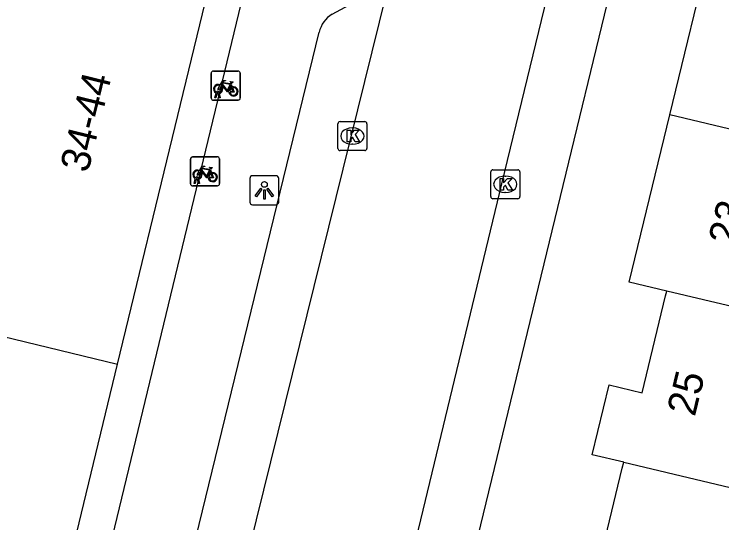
# Model space of a CAD drawing. Extents: x 162812 to 163818, y 381639 to 382470.
# Drawn here: x 163078.62 to 163102.96, y 382276.15 to 382293.63 of the extents above; entities that cross this region are included whole.
import ezdxf

# ---------------------------------------------------------------- set-up
doc = ezdxf.new("R2010")
doc.units = 0
for name, color, linetype in [('IMGEO_Fietsenrek', 7, 'Continuous'), ('IMGEO_Kolk', 7, 'Continuous'), ('IMGEO_Lichtpunt', 7, 'Continuous'), ('IMGEO_Pand', 7, 'Continuous'), ('IMGEO_Pand_nummerreeks', 7, 'Continuous'), ('IMGEO_Rijbaan_lokaal_open', 7, 'Continuous'), ('IMGEO_Voetpad_open', 7, 'Continuous')]:
    doc.layers.add(name, color=color, linetype=linetype)

msp = doc.modelspace()

# ---------------------------------------------------------------- linework, layer by layer
at = {"layer": 'IMGEO_Fietsenrek'}
for p, q in [((163085.397, 382290.751), (163085.397, 382291.592)), ((163085.397, 382291.592), (163085.397, 382290.751)), ((163085.472, 382291.676), (163086.313, 382291.676)), ((163086.313, 382291.676), (163085.472, 382291.676)), ((163086.397, 382291.601), (163086.397, 382290.76)), ((163086.397, 382290.76), (163086.397, 382291.601)), ((163086.084, 382291.225), (163086.12, 382291.13)), ((163085.524, 382290.76), (163085.563, 382290.92)), ((163085.593, 382290.908), (163085.558, 382290.76)), ((163085.635, 382290.932), (163085.634, 382290.936)), ((163085.676, 382290.76), (163085.642, 382290.902)), ((163085.666, 382290.943), (163085.667, 382290.936)), ((163085.674, 382290.906), (163085.709, 382290.76)), ((163086.322, 382290.676), (163085.481, 382290.676)), ((163085.481, 382290.676), (163086.322, 382290.676)), ((163085.558, 382290.76), (163085.524, 382290.76)), ((163085.709, 382290.76), (163085.676, 382290.76)), ((163084.683, 382287.806), (163084.683, 382288.647)), ((163084.683, 382288.647), (163084.683, 382287.806)), ((163084.758, 382288.731), (163085.599, 382288.731)), ((163085.599, 382288.731), (163084.758, 382288.731)), ((163085.683, 382288.656), (163085.683, 382287.815)), ((163085.683, 382287.815), (163085.683, 382288.656)), ((163085.37, 382288.28), (163085.406, 382288.185)), ((163084.81, 382287.815), (163084.849, 382287.975)), ((163084.879, 382287.963), (163084.844, 382287.815)), ((163084.921, 382287.987), (163084.92, 382287.991)), ((163084.962, 382287.815), (163084.928, 382287.957)), ((163084.952, 382287.998), (163084.953, 382287.991)), ((163084.96, 382287.961), (163084.995, 382287.815)), ((163085.608, 382287.731), (163084.767, 382287.731)), ((163084.767, 382287.731), (163085.608, 382287.731)), ((163084.844, 382287.815), (163084.81, 382287.815)), ((163084.995, 382287.815), (163084.962, 382287.815))]:
    msp.add_line(p, q, dxfattribs=at)
for points in [[(163085.71, 382291.202), (163085.805, 382291.366), (163085.891, 382291.352), (163085.893, 382291.343), (163085.837, 382291.332), (163085.81, 382291.287), (163086.066, 382291.246)], [(163086.066, 382291.246), (163086.091, 382291.295), (163086.085, 382291.299), (163086.062, 382291.303), (163086.05, 382291.31), (163086.049, 382291.313), (163086.051, 382291.318), (163086.146, 382291.303), (163086.148, 382291.293), (163086.138, 382291.28), (163086.126, 382291.274), (163086.112, 382291.28), (163086.084, 382291.225)], [(163085.731, 382291.15), (163085.679, 382291.06), (163085.639, 382291.035), (163085.64, 382291.082), (163085.695, 382291.176)], [(163086.006, 382290.958), (163085.956, 382290.958), (163085.765, 382291.209), (163085.746, 382291.177)], [(163086.053, 382291.221), (163085.796, 382291.262), (163085.779, 382291.233), (163085.946, 382291.013), (163086.053, 382291.221)], [(163086.101, 382291.123), (163086.071, 382291.2), (163085.962, 382290.982), (163086.005, 382290.982)], [(163086.035, 382290.982), (163086.155, 382290.981), (163086.111, 382291.095)], [(163086.131, 382291.102), (163086.186, 382290.957), (163086.036, 382290.957)], [(163084.996, 382288.257), (163085.091, 382288.421), (163085.177, 382288.407), (163085.179, 382288.398), (163085.123, 382288.387), (163085.096, 382288.342), (163085.352, 382288.301)], [(163085.352, 382288.301), (163085.377, 382288.35), (163085.371, 382288.354), (163085.348, 382288.358), (163085.336, 382288.365), (163085.335, 382288.368), (163085.337, 382288.373), (163085.432, 382288.358), (163085.434, 382288.348), (163085.424, 382288.335), (163085.412, 382288.329), (163085.398, 382288.335), (163085.37, 382288.28)], [(163085.017, 382288.205), (163084.965, 382288.115), (163084.925, 382288.09), (163084.926, 382288.137), (163084.981, 382288.231)], [(163085.292, 382288.013), (163085.242, 382288.013), (163085.051, 382288.264), (163085.032, 382288.232)], [(163085.339, 382288.276), (163085.082, 382288.317), (163085.065, 382288.288), (163085.232, 382288.068), (163085.339, 382288.276)], [(163085.387, 382288.178), (163085.357, 382288.255), (163085.248, 382288.037), (163085.291, 382288.037)], [(163085.321, 382288.037), (163085.441, 382288.036), (163085.397, 382288.15)], [(163085.417, 382288.157), (163085.472, 382288.012), (163085.322, 382288.012)]]:
    msp.add_lwpolyline(points, dxfattribs=at)
for centre, radius, start, end in [((163085.475, 382291.598), 0.0779, 92.4484, 184.2845), ((163085.475, 382291.598), 0.0779, 92.4484, 184.2845), ((163086.319, 382291.598), 0.0779, 2.4484, 94.2845), ((163086.319, 382291.598), 0.0779, 2.4484, 94.2845), ((163085.637, 382291.061), 0.159, 62.6766, 242.1369), ((163085.637, 382291.061), 0.129, 63.3192, 238.903), ((163085.637, 382291.061), 0.129, 283.6043, 43.4302), ((163085.637, 382291.061), 0.159, 283.5766, 46.6042), ((163086.164, 382290.977), 0.159, 113.3408, 178.3217), ((163086.164, 382290.977), 0.159, 187.0065, 105.7708), ((163086.164, 382290.977), 0.129, 113.923, 177.9556), ((163086.164, 382290.977), 0.129, 188.6715, 104.5883), ((163085.617, 382290.932), 0.0499, 12.8025, 158.6934), ((163085.637, 382291.061), 0.159, 253.9967, 271.7867), ((163085.617, 382290.932), 0.0174, 12.8025, 163.4502), ((163085.637, 382291.061), 0.129, 253.415, 269.0204), ((163085.475, 382290.754), 0.0779, 182.4484, 274.2845), ((163085.475, 382290.754), 0.0779, 182.4484, 274.2845), ((163086.319, 382290.754), 0.0779, 272.4484, 4.2845), ((163086.319, 382290.754), 0.0779, 272.4484, 4.2845), ((163084.761, 382288.653), 0.0779, 92.4484, 184.2845), ((163084.761, 382288.653), 0.0779, 92.4484, 184.2845), ((163085.605, 382288.653), 0.0779, 2.4484, 94.2845), ((163085.605, 382288.653), 0.0779, 2.4484, 94.2845), ((163084.923, 382288.116), 0.159, 62.6766, 242.1369), ((163084.923, 382288.116), 0.129, 63.3192, 238.903), ((163084.923, 382288.116), 0.129, 283.6043, 43.4302), ((163084.923, 382288.116), 0.159, 283.5766, 46.6042), ((163085.45, 382288.032), 0.159, 113.3408, 178.3217), ((163085.45, 382288.032), 0.159, 187.0065, 105.7708), ((163085.45, 382288.032), 0.129, 113.923, 177.9556), ((163085.45, 382288.032), 0.129, 188.6715, 104.5883), ((163084.903, 382287.987), 0.0499, 12.8025, 158.6934), ((163084.923, 382288.116), 0.159, 253.9967, 271.7867), ((163084.903, 382287.987), 0.0174, 12.8025, 163.4502), ((163084.923, 382288.116), 0.129, 253.415, 269.0204), ((163084.761, 382287.809), 0.0779, 182.4484, 274.2845), ((163084.761, 382287.809), 0.0779, 182.4484, 274.2845), ((163085.605, 382287.809), 0.0779, 272.4484, 4.2845), ((163085.605, 382287.809), 0.0779, 272.4484, 4.2845)]:
    msp.add_arc(centre, radius, start, end, dxfattribs=at)
at = {"layer": 'IMGEO_Kolk'}
for p, q in [((163089.754, 382289.017), (163089.754, 382289.869)), ((163089.829, 382289.943), (163090.681, 382289.943)), ((163090.755, 382289.869), (163090.755, 382289.017)), ((163090.242, 382289.723), (163090.267, 382289.723)), ((163090.265, 382289.163), (163090.24, 382289.163)), ((163090.681, 382288.943), (163089.829, 382288.943)), ((163095.014, 382287.361), (163095.014, 382288.213)), ((163095.089, 382288.287), (163095.941, 382288.287)), ((163096.015, 382288.213), (163096.015, 382287.361)), ((163095.502, 382288.067), (163095.527, 382288.067)), ((163095.525, 382287.507), (163095.5, 382287.507)), ((163095.941, 382287.287), (163095.089, 382287.287))]:
    msp.add_line(p, q, dxfattribs=at)
for points in [[(163089.754, 382289.017), (163089.754, 382289.869)], [(163089.829, 382289.943), (163090.681, 382289.943)], [(163090.755, 382289.869), (163090.755, 382289.017)], [(163090.075, 382289.643), (163090.198, 382289.643), (163090.198, 382289.492), (163090.328, 382289.643), (163090.492, 382289.643), (163090.346, 382289.492), (163090.499, 382289.243), (163090.347, 382289.243), (163090.262, 382289.407), (163090.198, 382289.34), (163090.198, 382289.243), (163090.075, 382289.243), (163090.075, 382289.643)], [(163090.681, 382288.943), (163089.829, 382288.943)], [(163095.014, 382287.361), (163095.014, 382288.213)], [(163095.089, 382288.287), (163095.941, 382288.287)], [(163096.015, 382288.213), (163096.015, 382287.361)], [(163095.335, 382287.987), (163095.458, 382287.987), (163095.458, 382287.836), (163095.588, 382287.987), (163095.752, 382287.987), (163095.606, 382287.836), (163095.759, 382287.587), (163095.607, 382287.587), (163095.522, 382287.751), (163095.458, 382287.684), (163095.458, 382287.587), (163095.335, 382287.587), (163095.335, 382287.987)], [(163095.941, 382287.287), (163095.089, 382287.287)]]:
    msp.add_lwpolyline(points, dxfattribs=at)
for centre, start, end in [((163089.831, 382289.867), 91.552, 178.448), ((163089.831, 382289.867), 91.552, 178.448), ((163090.679, 382289.867), 1.552, 88.448), ((163090.679, 382289.867), 1.552, 88.448), ((163089.831, 382289.019), 181.552, 268.448), ((163089.831, 382289.019), 181.552, 268.448), ((163090.679, 382289.019), 271.552, 358.448), ((163090.679, 382289.019), 271.552, 358.448), ((163095.091, 382288.211), 91.552, 178.448), ((163095.091, 382288.211), 91.552, 178.448), ((163095.939, 382288.211), 1.552, 88.448), ((163095.939, 382288.211), 1.552, 88.448), ((163095.091, 382287.363), 181.552, 268.448), ((163095.091, 382287.363), 181.552, 268.448), ((163095.939, 382287.363), 271.552, 358.448), ((163095.939, 382287.363), 271.552, 358.448)]:
    msp.add_arc(centre, 0.0765, start, end, dxfattribs=at)
for centre, major_axis, ratio, start_param, end_param in [((163090.241, 382289.443), (-0.387, 0.002), 0.722429, 4.712389, 7.853982), ((163090.266, 382289.443), (-0.39, 0.002), 0.717154, 1.570796, 4.712389), ((163095.501, 382287.787), (-0.387, 0.002), 0.722429, 4.712389, 7.853982), ((163095.526, 382287.787), (-0.39, 0.002), 0.717154, 1.570796, 4.712389)]:
    msp.add_ellipse(centre, major_axis=major_axis, ratio=ratio, start_param=start_param, end_param=end_param, dxfattribs=at)
at = {"layer": 'IMGEO_Lichtpunt'}
for p, q in [((163086.726, 382287.984), (163086.726, 382287.177)), ((163086.726, 382287.984), (163086.726, 382287.177)), ((163087.628, 382288.079), (163086.82, 382288.079)), ((163087.628, 382288.079), (163086.82, 382288.079)), ((163087.722, 382287.177), (163087.722, 382287.984)), ((163087.722, 382287.177), (163087.722, 382287.984)), ((163086.82, 382287.083), (163087.628, 382287.083)), ((163086.82, 382287.083), (163087.628, 382287.083))]:
    msp.add_line(p, q, dxfattribs=at)
for points in [[(163087.1, 382287.648), (163087.139, 382287.62), (163086.951, 382287.358), (163086.913, 382287.385), (163087.1, 382287.648)], [(163087.312, 382287.62), (163087.35, 382287.647), (163087.537, 382287.385), (163087.498, 382287.357), (163087.312, 382287.62)], [(163087.202, 382287.6), (163087.249, 382287.6), (163087.249, 382287.278), (163087.202, 382287.278), (163087.202, 382287.6)]]:
    msp.add_lwpolyline(points, dxfattribs=at)
msp.add_circle((163087.225, 382287.782), 0.0994, dxfattribs=at)
for centre, start, end in [((163086.82, 382287.984), 90, 180), ((163086.82, 382287.984), 90, 180), ((163087.628, 382287.984), 0, 90), ((163087.628, 382287.984), 0, 90), ((163086.82, 382287.177), 180, 270), ((163086.82, 382287.177), 180, 270), ((163087.628, 382287.177), 270, 0), ((163087.628, 382287.177), 270, 360)]:
    msp.add_arc(centre, 0.0946, start, end, dxfattribs=at)
at = {"layer": 'IMGEO_Pand'}
for points in [[(163082.175, 382281.603), (163086.324, 382298.706), (163086.227, 382298.73)], [(163101.172, 382290.17), (163102.629, 382296.168)], [(163101.069, 382284.118), (163099.776, 382284.425), (163101.172, 382290.17)], [(163108.529, 382288.423), (163101.172, 382290.17)], [(163099.589, 382278.231), (163098.503, 382278.489), (163099.088, 382280.89), (163100.217, 382280.616), (163101.029, 382283.954), (163101.069, 382284.118)], [(163107.133, 382282.679), (163101.069, 382284.118)], [(163072.673, 382283.908), (163082.175, 382281.603)], [(163078.114, 382264.863), (163082.175, 382281.603)], [(163098.094, 382272.492), (163097.065, 382272.736), (163097.62, 382275.017), (163098.742, 382274.742), (163099.54, 382278.029), (163099.589, 382278.231)], [(163099.589, 382278.231), (163105.699, 382276.781)]]:
    msp.add_lwpolyline(points, dxfattribs=at)
at = {"layer": 'IMGEO_Rijbaan_lokaal_open'}
for points in [[(163099.186, 382303.474), (163095.381, 382287.805), (163090.201, 382266.325), (163087.619, 382255.841)], [(163082.231, 382257.156), (163091.682, 382295.367)]]:
    msp.add_lwpolyline(points, dxfattribs=at)
at = {"layer": 'IMGEO_Voetpad_open'}
for points in [[(163108.286, 382319.447), (163105.355, 382320.14), (163091.157, 382261.639), (163090.662, 382259.598)], [(163087.242, 382301.595), (163086.447, 382298.575), (163087.465, 382298.318), (163075.774, 382250), (163067.591, 382216.313), (163067.07, 382214.116)], [(163089.559, 382293.633), (163090.771, 382294.303)], [(163069.856, 382214.164), (163070.416, 382216.381), (163071.399, 382220.59), (163078.631, 382250.053), (163089.11, 382293.013)]]:
    msp.add_lwpolyline(points, dxfattribs=at)
msp.add_arc((163090.097, 382292.771), 1.017, 121.9704, 166.2059, dxfattribs=at)

# ---------------------------------------------------------------- texts
at = {"layer": 'IMGEO_Pand_nummerreeks'}
for s, rotation, p in [('34-44', 76.2572, (163081.158, 382288.151)), ('23', 76.3581, (163103.455, 382285.636)), ('25', 76.3581, (163102.033, 382279.775))]:
    msp.add_text(s, height=1, rotation=rotation, dxfattribs=at).set_placement(p)

doc.saveas('drawing.dxf')
